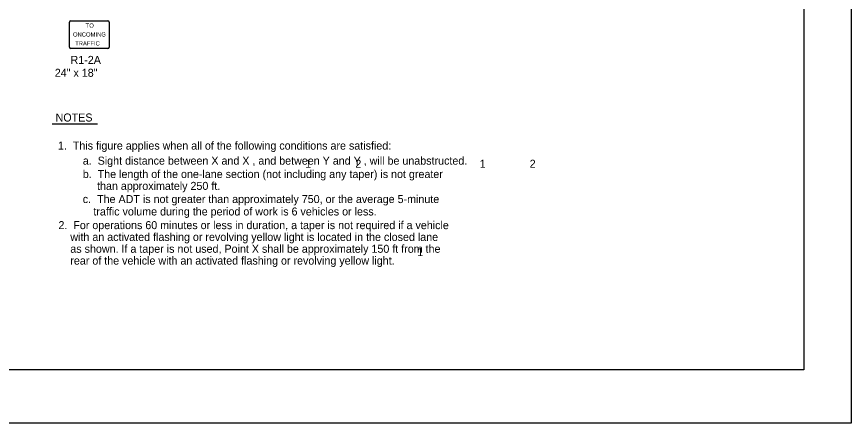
# Model space of a CAD drawing. Extents: x -14145 to -13662, y 30244 to 30661.
# Drawn here: x -13779.07 to -13757.17, y 30505.81 to 30516.47 of the extents above; entities that cross this region are included whole.
import ezdxf

# ---------------------------------------------------------------- set-up
doc = ezdxf.new("R2010")
doc.units = 0
for name, color, linetype in [('1', 7, 'Continuous'), ('10', 7, 'Continuous'), ('2', 7, 'Continuous'), ('61', 7, 'Continuous')]:
    doc.layers.add(name, color=color, linetype=linetype)

msp = doc.modelspace()

# ---------------------------------------------------------------- linework, layer by layer
at = {"layer": '1'}
for p, q in [((-13777.645, 30516.365), (-13777.167, 30516.365)), ((-13777.167, 30516.365), (-13776.672, 30516.365)), ((-13777.68, 30515.675), (-13777.68, 30516.329)), ((-13776.637, 30516.329), (-13776.637, 30515.675)), ((-13777.167, 30515.641), (-13777.65, 30515.641)), ((-13776.665, 30515.641), (-13777.167, 30515.641))]:
    msp.add_line(p, q, dxfattribs=at)
for centre, start, end in [((-13777.645, 30516.329), 90, 180), ((-13776.672, 30516.329), 0, 90), ((-13777.645, 30515.675), 180, 270), ((-13776.672, 30515.675), 270, 0)]:
    msp.add_arc(centre, 0.0348, start, end, dxfattribs=at)
at = {"layer": '10'}
for p, q in [((-13758.422, 30529.777), (-13758.422, 30507.207)), ((-13758.422, 30507.207), (-13789.874, 30507.207))]:
    msp.add_line(p, q, dxfattribs=at)
at = {"layer": '2'}
msp.add_line((-13776.944, 30513.651), (-13778.135, 30513.651), dxfattribs=at)
at = {"layer": '61'}
msp.add_lwpolyline([(-13790.174, 30531.307), (-13757.174, 30531.307), (-13757.174, 30505.807), (-13790.174, 30505.807)], close=True, dxfattribs=at)

# ---------------------------------------------------------------- texts
at = {"layer": '1'}
for s, p in [('TO', (-13777.256, 30516.185)), ('ONCOMING', (-13777.589, 30515.951)), ('TRAFFIC', (-13777.533, 30515.717))]:
    msp.add_text(s, height=0.1112, dxfattribs=at).set_placement(p)
at = {"layer": '2'}
for s, p in [('R1-2A', (-13777.653, 30515.234)), ('24" x 18"', (-13778.067, 30514.896)), ('NOTES', (-13778.046, 30513.723)), ('1.  This figure applies when all of the following conditions are satisfied:', (-13777.984, 30512.986)), ('a.  Sight distance between X and X , and between Y and Y , will be unabstructed.', (-13777.332, 30512.591)), ('1', (-13771.499, 30512.511)), ('2', (-13770.183, 30512.511)), ('1', (-13766.921, 30512.511)), ('2', (-13765.61, 30512.511)), ('b.  The length of the one-lane section (not including any taper) is not greater', (-13777.332, 30512.24)), ('   than approximately 250 ft.', (-13777.192, 30511.929)), ('c.  The ADT is not greater than approximately 750, or the average 5-minute', (-13777.332, 30511.584)), ('    traffic volume during the period of work is 6 vehicles or less.', (-13777.366, 30511.258)), ('2.  For operations 60 minutes or less in duration, a taper is not required if a vehicle', (-13777.971, 30510.9)), ('    with an activated flashing or revolving yellow light is located in the closed lane', (-13777.971, 30510.59)), ('    as shown. If a taper is not used, Point X shall be approximately 150 ft from the ', (-13777.971, 30510.28)), ('1', (-13768.559, 30510.193)), ('    rear of the vehicle with an activated flashing or revolving yellow light.', (-13777.971, 30509.97))]:
    msp.add_text(s, height=0.21, dxfattribs=at).set_placement(p)

doc.saveas('drawing.dxf')
